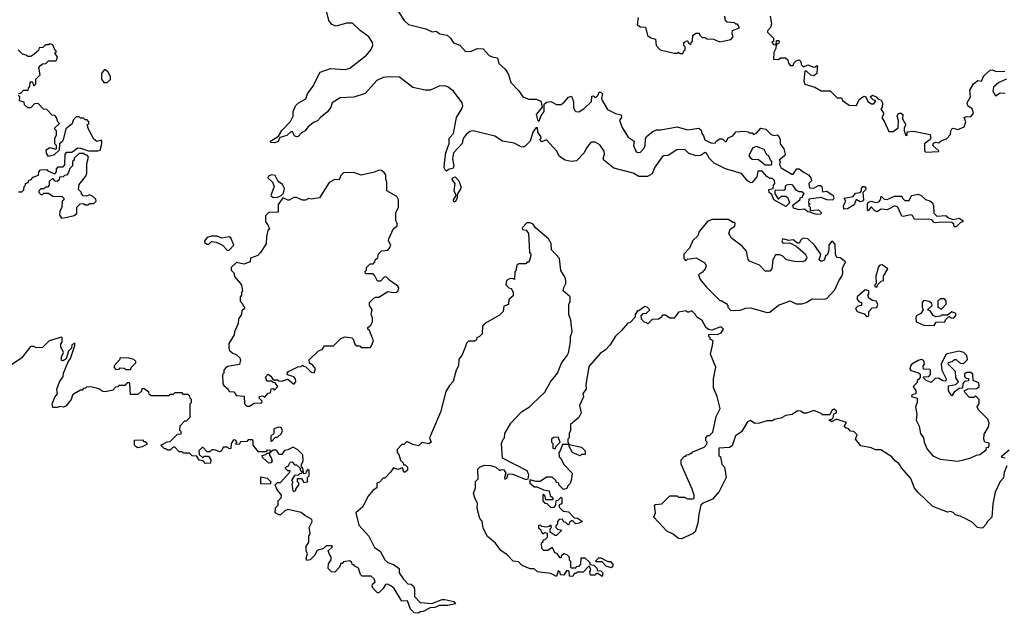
# Model space of a CAD drawing. Extents: x 2494106 to 2685573, y 758056 to 915185.
# Tile 370 of 507: x 2620470 to 2627172, y 837620 to 841661. Entities that reach past the tile are written whole.
import ezdxf

# ---------------------------------------------------------------- set-up
doc = ezdxf.new("R2010")
doc.units = 0

msp = doc.modelspace()

# ---------------------------------------------------------------- linework, layer by layer
at = {"layer": '0CON05XD'}
for points in [[(2625923, 840337), (2625896.4, 840333.6), (2625878.3, 840338.3), (2625851.7, 840351.7), (2625835, 840352.5), (2625811.7, 840371.7), (2625775, 840366.2), (2625737, 840377), (2625731.7, 840398.3), (2625780, 840435), (2625785, 840450), (2625798.3, 840451.7), (2625800, 840465), (2625810, 840475), (2625795, 840490), (2625775, 840490), (2625755, 840500), (2625733.6, 840533.6), (2625715, 840538.8), (2625690, 840535), (2625680, 840525), (2625680, 840505), (2625671.7, 840498.3), (2625615, 840500), (2625610, 840495), (2625610, 840475), (2625631.7, 840441.7), (2625638.3, 840441.7), (2625655, 840460), (2625685, 840460), (2625698.3, 840448.3), (2625710, 840415), (2625685, 840390), (2625602.5, 840435), (2625590, 840470), (2625572.5, 840485), (2625570, 840505), (2625598.3, 840511.7), (2625600, 840535), (2625610, 840545), (2625607, 840567), (2625595, 840580), (2625575, 840580), (2625555, 840592.5), (2625525, 840630), (2625495, 840630), (2625488.3, 840591.7), (2625456.4, 840553.6), (2625445, 840550), (2625425, 840563.3), (2625382.7, 840612.7), (2625275, 840646.7), (2625196.7, 840685), (2625165.9, 840715.9), (2625145, 840752.5), (2625136.1, 840756.1), (2625103.9, 840736.1), (2625075, 840733.3), (2625025, 840750), (2624998, 840778), (2624944.1, 840775.9), (2624885, 840736.2), (2624855, 840734), (2624843.4, 840726.6), (2624792.5, 840657.5), (2624775, 840612.5), (2624743, 840593), (2624683.3, 840593.3), (2624645, 840616.2), (2624515, 840650), (2624446.2, 840705), (2624441.2, 840715), (2624450, 840745), (2624448.8, 840765), (2624418.7, 840808.7), (2624387.4, 840827.4), (2624365, 840826.7), (2624351.1, 840818.9), (2624325.8, 840785), (2624312.5, 840755), (2624260.2, 840699.8), (2624224.3, 840695.7), (2624183.8, 840705), (2624145, 840730), (2624125, 840767.5), (2624055, 840842.5), (2624025, 840830), (2624010, 840845), (2624020, 840855), (2624017.5, 840865), (2623996.7, 840895), (2623995.5, 840925.5), (2623985, 840928), (2623962, 840895), (2623945.5, 840834.5), (2623910.3, 840799.7), (2623896.1, 840793.9), (2623884.2, 840794.2), (2623835, 840819.2), (2623756.2, 840835), (2623705, 840868.5), (2623556.8, 840903.2), (2623535, 840898.6), (2623509.7, 840880.3), (2623488.3, 840851.7), (2623482.2, 840817.8), (2623423.8, 840755), (2623416.4, 840713.6), (2623425.8, 840665), (2623420, 840650), (2623388.3, 840641.7), (2623375, 840630), (2623365, 840640), (2623360, 840655), (2623363.3, 840705), (2623371.2, 840755), (2623393, 840817), (2623394, 840855), (2623423.9, 840886.1), (2623444.3, 840995), (2623479.4, 841055), (2623485.8, 841075), (2623482.5, 841095), (2623423.2, 841173.2), (2623385, 841204.2), (2623365, 841210), (2623325, 841208.1), (2623265, 841181.9), (2623230.3, 841180.3), (2623145, 841200), (2623055, 841268.8), (2622985, 841272.5), (2622945, 841267.5), (2622902.1, 841247.9), (2622820.7, 841159.3), (2622745, 841134), (2622651.7, 841128.3), (2622597.5, 841095), (2622587.1, 841065), (2622565, 841033.8), (2622517.5, 840995), (2622496.8, 840973.2), (2622469.5, 840960.5), (2622430.5, 840929.5), (2622412.5, 840905), (2622388.3, 840891.7), (2622365, 840866.7), (2622353.3, 840863.3), (2622340, 840870), (2622326.4, 840896.4), (2622315, 840897.5), (2622288.3, 840871.7), (2622241.7, 840858.3), (2622228.3, 840831.7), (2622205, 840823.3), (2622180, 840825), (2622177.5, 840835), (2622231.7, 840868.3), (2622255, 840907.5), (2622313.3, 840966.7), (2622332.5, 841005), (2622331.2, 841035), (2622346.7, 841075), (2622365, 841092.5), (2622418.3, 841121.7), (2622430, 841155), (2622466.2, 841205), (2622515, 841302.5), (2622585, 841328.8), (2622685, 841322), (2622718.3, 841331.7), (2622829.7, 841420.3), (2622860, 841455), (2622873.8, 841485), (2622871.2, 841505), (2622846, 841545), (2622786.9, 841586.9), (2622735, 841636), (2622695, 841638), (2622625, 841616.7), (2622595, 841627.5), (2622573.3, 841655), (2622546, 841766)], [(2623049.2, 841715), (2623086.2, 841655), (2623117.3, 841627.3), (2623235, 841598.8), (2623278.3, 841578.3), (2623305, 841582.5), (2623330, 841565), (2623380, 841555), (2623402.5, 841535), (2623423.6, 841503.6), (2623465, 841487.5), (2623505, 841443.8), (2623545, 841446.7), (2623585, 841464), (2623625, 841463.3), (2623665, 841418), (2623685, 841408), (2623722, 841402), (2623731.5, 841361.5), (2623775, 841323.8), (2623797, 841287), (2623813.4, 841233.4), (2623867.3, 841177.3), (2623895, 841136.7), (2623935, 841118.8), (2623985, 841120.8), (2624017.3, 841107.3), (2624027.5, 841065), (2623986.7, 841015), (2623995, 840980), (2624005, 840970), (2624020.3, 841009.7), (2624040, 841035), (2624040, 841085), (2624055, 841100), (2624085, 841104), (2624124.4, 841084.4), (2624155, 841083.8), (2624179.3, 841100.7), (2624205, 841132.5), (2624225, 841140), (2624240, 841105), (2624240, 841065), (2624246.7, 841045), (2624255, 841036.7), (2624275, 841034), (2624310, 841055), (2624363.3, 841105), (2624365, 841140), (2624375, 841142.5), (2624385, 841133.3), (2624395, 841133.3), (2624406.2, 841143.8), (2624413.3, 841166.7), (2624425, 841167.5), (2624437.5, 841155), (2624430, 841125), (2624433.3, 841115), (2624470.5, 841050.5), (2624525, 841022), (2624563.6, 841013.6), (2624566.7, 840995), (2624553.8, 840975), (2624572.3, 840922.3), (2624610.7, 840860.7), (2624652.5, 840835), (2624648, 840805), (2624663.8, 840765), (2624675, 840757.5), (2624695, 840759.2), (2624719.2, 840785), (2624728, 840805), (2624729.3, 840850.7), (2624736.2, 840865), (2624779.3, 840900.7), (2624805, 840910), (2624835, 840910), (2624945, 840932.5), (2625015, 840910), (2625093, 840923), (2625108.3, 840908.3), (2625112.5, 840885), (2625125, 840870), (2625133.6, 840843.6), (2625175, 840822.5), (2625205, 840820), (2625210, 840835), (2625235, 840850), (2625255, 840850), (2625271.7, 840831.7), (2625278.3, 840831.7), (2625292.5, 840857.5), (2625325, 840870), (2625345, 840896.7), (2625403, 840903), (2625427.5, 840897.5), (2625435, 840890), (2625455, 840890), (2625465, 840880), (2625488.3, 840891.7), (2625515, 840922.5), (2625550, 840915), (2625585, 840880), (2625605, 840872.5), (2625625, 840877.5), (2625635, 840870), (2625646.7, 840845), (2625647.5, 840815), (2625671.7, 840781.7), (2625680, 840745), (2625676.7, 840735), (2625640, 840705), (2625647.5, 840695), (2625642.5, 840675), (2625652.3, 840652.3), (2625725, 840610), (2625735, 840610), (2625760, 840645), (2625775, 840646.7), (2625809.5, 840619.5), (2625840, 840605), (2625856.2, 840585), (2625860, 840565), (2625842.5, 840545), (2625847, 840517), (2625875, 840513.3), (2625908.3, 840531.7), (2625921.7, 840531.7), (2625930, 840525), (2625935, 840490), (2625965, 840493.3), (2626006.7, 840465), (2626012.5, 840445), (2626005, 840433.3), (2625963.6, 840433.6), (2625925, 840450), (2625841.7, 840438.3), (2625840, 840415), (2625850, 840405), (2625840, 840395), (2625850, 840385), (2625851.7, 840361.7), (2625907, 840367), (2625927, 840347), (2625923, 840337)], [(2624680, 841675), (2624672.5, 841625), (2624695, 841612.5), (2624730, 841610), (2624743, 841553), (2624765, 841537.5), (2624798.3, 841528.3), (2624802.5, 841485), (2624830, 841455), (2624925, 841432.5), (2624947, 841433), (2624955, 841440), (2624965, 841430), (2624985, 841430), (2624991.7, 841448.3), (2625000, 841455), (2625000, 841475), (2624990, 841485), (2624990, 841505), (2625015, 841520), (2625021.7, 841501.7), (2625037.5, 841492.5), (2625041.7, 841508.3), (2625050, 841515), (2625052.5, 841555), (2625075, 841570), (2625095, 841570), (2625100, 841555), (2625115, 841540), (2625135, 841540), (2625145, 841530), (2625191.7, 841528.3), (2625235, 841510), (2625310, 841525), (2625327.5, 841545), (2625320, 841565), (2625321.7, 841588.3), (2625370, 841605), (2625355, 841630), (2625345, 841630), (2625335, 841640), (2625285, 841643.3), (2625273.6, 841653.6), (2625270, 841685)], [(2625577.5, 841685), (2625586.4, 841633.6), (2625581.7, 841608.3), (2625560, 841585), (2625560, 841575), (2625600, 841535), (2625600, 841515), (2625590, 841505), (2625601.7, 841491.7), (2625620, 841490), (2625621.7, 841518.3), (2625635, 841520), (2625640, 841515), (2625638.3, 841501.7), (2625620, 841490), (2625617.5, 841465), (2625603, 841437), (2625601.7, 841391.7), (2625635, 841390), (2625648.3, 841401.7), (2625681.7, 841401.7), (2625698.3, 841388.3), (2625702.5, 841365), (2625715, 841350), (2625735, 841350), (2625740, 841365), (2625755, 841380), (2625775, 841387.5), (2625787, 841377), (2625790, 841355), (2625805, 841340), (2625835, 841352.5), (2625875, 841338), (2625889.3, 841340.7), (2625895, 841350), (2625900, 841345), (2625897.5, 841332.5)], [(2620461.7, 841158.3), (2620478.3, 841161.7), (2620495, 841180), (2620528.3, 841181.7), (2620530, 841195), (2620540, 841205), (2620541.7, 841238.3), (2620558.3, 841238.3), (2620565, 841210), (2620580, 841225), (2620580, 841255), (2620610, 841285), (2620600, 841335), (2620611.7, 841348.3), (2620625, 841360), (2620648.3, 841361.7), (2620665, 841380), (2620715, 841380), (2620720, 841385), (2620727.5, 841405), (2620710, 841435), (2620720, 841445), (2620711.7, 841451.7), (2620695, 841490), (2620675, 841497.5), (2620665, 841490), (2620645, 841490), (2620628.3, 841471.7), (2620601.7, 841468.3), (2620598.3, 841451.7), (2620567, 841423), (2620545, 841410), (2620525, 841410), (2620515, 841420), (2620490, 841425), (2620460, 841455)], [(2621065, 841232.5), (2621087, 841253), (2621087.5, 841275), (2621073, 841303), (2621055, 841320), (2621045, 841320), (2621027.5, 841295), (2621027, 841257), (2621043, 841233), (2621065, 841232.5)], [(2625897.5, 841332.5), (2625895.9, 841294.1), (2625875, 841278.8), (2625855, 841283.3), (2625825, 841310), (2625815, 841310), (2625806.7, 841245), (2625815, 841222.5), (2625881.7, 841201.7), (2625925, 841176.7), (2625987, 841177), (2626035, 841130), (2626065, 841130), (2626071.7, 841111.7), (2626115, 841080), (2626165, 841077.5), (2626183.6, 841116.4), (2626215, 841140), (2626230, 841135), (2626243.6, 841103.6), (2626268.3, 841088.3), (2626285, 841087.5), (2626297.5, 841107.5), (2626280, 841115), (2626260, 841135), (2626275, 841146.7), (2626300, 841135), (2626311.7, 841121.7), (2626333, 841113), (2626342.5, 841095), (2626340, 841065), (2626332.5, 841055), (2626350, 841025), (2626350, 841015), (2626337.5, 840995), (2626357.5, 840965), (2626385, 840900), (2626415, 840900), (2626450, 840925), (2626452.5, 840975), (2626442.5, 841005), (2626450.7, 841019.3), (2626465, 841027.5), (2626482.5, 841015), (2626480, 840985), (2626502.5, 840945), (2626490, 840925), (2626490, 840905), (2626501.7, 840871.7), (2626510, 840875), (2626511.7, 840898.3), (2626555, 840902.5), (2626668.3, 840878.3), (2626672.5, 840855), (2626667.5, 840845), (2626630, 840815), (2626628.3, 840768.3), (2626638.3, 840758.3), (2626725, 840762.5), (2626727.5, 840767.5), (2626686.7, 840805), (2626690.7, 840819.3), (2626705, 840826.7), (2626727.5, 840822.5), (2626745, 840837.5), (2626779.3, 840850.7), (2626805, 840880), (2626807.5, 840905), (2626815, 840917.5), (2626825, 840922.5), (2626855, 840912.5), (2626898.3, 840931.7), (2626910, 840965), (2626900, 840995), (2626915, 841002.5), (2626945, 841000), (2626962.5, 841025), (2626953, 841053), (2626923.6, 841073.6), (2626920, 841095), (2626942.5, 841135), (2626938.3, 841181.7), (2626962.5, 841225), (2626993, 841247), (2627016.7, 841243.3), (2627031.7, 841278.3), (2627075, 841317.5), (2627089.3, 841319.3), (2627117, 841307), (2627175, 841310)], [(2627187.5, 841255), (2627135, 841232.5), (2627099.3, 841200.7), (2627093.3, 841175), (2627113, 841143), (2627145, 841162.5), (2627178.3, 841161.7)], [(2620461.7, 840488.3), (2620485, 840490), (2620498.3, 840501.7), (2620500, 840525), (2620510, 840535), (2620510, 840545), (2620528.3, 840551.7), (2620531.7, 840568.3), (2620545, 840570), (2620561.7, 840588.3), (2620598.3, 840601.7), (2620600, 840625), (2620611.7, 840638.3), (2620655, 840640), (2620661.7, 840631.7), (2620708.3, 840611.7), (2620720, 840625), (2620720, 840645), (2620731.7, 840658.3), (2620765, 840660), (2620778.3, 840671.7), (2620780, 840745), (2620791.7, 840758.3), (2620825, 840760), (2620865, 840787.5), (2620885, 840786.7), (2620938.3, 840768.3), (2621001.7, 840768.3), (2621017, 840773), (2621030, 840815), (2621030, 840835), (2621025, 840840), (2620995, 840832.5), (2620975, 840847.5), (2620937.5, 840915), (2620930, 840945), (2620940, 840955), (2620940, 840965), (2620928.3, 840978.3), (2620915, 840980), (2620905, 840990), (2620885, 840990), (2620875, 841000), (2620855, 841000), (2620833, 840977), (2620828.3, 840951.7), (2620783, 840917), (2620766.7, 840843.3), (2620760, 840830), (2620740, 840815), (2620738.3, 840771.7), (2620705, 840740), (2620665, 840730), (2620653, 840753), (2620650, 840775), (2620675, 840790), (2620715, 840780), (2620720, 840785), (2620720, 840805), (2620710, 840815), (2620710, 840855), (2620720, 840875), (2620720, 840905), (2620710, 840915), (2620710, 840925), (2620740, 840955), (2620730, 840965), (2620720, 840995), (2620708.3, 841008.3), (2620691.7, 841011.7), (2620655, 841050), (2620631.7, 841051.7), (2620595, 841090), (2620571.7, 841088.3), (2620545, 841060), (2620525, 841060), (2620501.7, 841081.7), (2620500, 841100), (2620468.3, 841108.3), (2620470, 841135), (2620460, 841145)], [(2625545, 840672.5), (2625585, 840673.3), (2625590, 840675), (2625590, 840695), (2625578.3, 840708.3), (2625570, 840735), (2625555, 840740), (2625536.4, 840776.4), (2625485, 840796.7), (2625460.7, 840789.3), (2625433.6, 840736.4), (2625442.3, 840722.3), (2625455, 840712.5), (2625499.5, 840709.5), (2625545, 840672.5)], [(2620755, 840310), (2620785, 840313.3), (2620841.7, 840328.3), (2620858.3, 840341.7), (2620860, 840385), (2620881.7, 840408.3), (2620905, 840410), (2620915, 840400), (2620935, 840400), (2620945, 840410), (2620975, 840410), (2620990, 840425), (2620988.3, 840438.3), (2620965, 840460), (2620945, 840467.5), (2620925, 840460), (2620901.7, 840461.7), (2620890, 840475), (2620890, 840485), (2620870, 840505), (2620875, 840540), (2620920, 840595), (2620927.5, 840615), (2620927, 840683), (2620937.5, 840725), (2620928.3, 840738.3), (2620915, 840740), (2620905, 840750), (2620875, 840750), (2620841.7, 840718.3), (2620840, 840705), (2620830, 840695), (2620830, 840665), (2620811.7, 840648.3), (2620800, 840615), (2620788.3, 840601.7), (2620775, 840600), (2620765, 840590), (2620741.7, 840588.3), (2620738.3, 840571.7), (2620725, 840560), (2620711.7, 840561.7), (2620698.3, 840578.3), (2620691.7, 840578.3), (2620671.7, 840558.3), (2620670, 840535), (2620658.3, 840521.7), (2620645, 840520), (2620635, 840510), (2620615, 840510), (2620600, 840495), (2620600, 840485), (2620615, 840470), (2620625, 840470), (2620635, 840480), (2620665, 840480), (2620695, 840460), (2620758.3, 840458.3), (2620770, 840445), (2620770, 840435), (2620760, 840425), (2620757.5, 840385), (2620742.5, 840355), (2620740.7, 840330.7), (2620755, 840310)], [(2622035, 839030), (2622065, 839050), (2622118.3, 839051.7), (2622120, 839065), (2622101.7, 839081.7), (2622100, 839095), (2622125, 839100), (2622138.3, 839091.7), (2622161.7, 839118.3), (2622178.3, 839121.7), (2622181.7, 839148.3), (2622195, 839150), (2622205, 839140), (2622227, 839163), (2622208.3, 839188.3), (2622195, 839190), (2622185, 839200), (2622155, 839200), (2622150, 839205), (2622150, 839215), (2622140, 839225), (2622161.7, 839248.3), (2622180, 839235), (2622195, 839210), (2622225, 839210), (2622233, 839203), (2622255, 839200), (2622295, 839213.3), (2622335, 839180), (2622350, 839195), (2622347.5, 839215), (2622335, 839230), (2622293.6, 839243.6), (2622290, 839255), (2622300, 839265), (2622363, 839297), (2622385, 839300), (2622395, 839310), (2622401.7, 839301.7), (2622418.3, 839298.3), (2622455, 839262.5), (2622475, 839257.5), (2622482.5, 839285), (2622465, 839310), (2622441.7, 839321.7), (2622440, 839345), (2622503.6, 839406.4), (2622530, 839415), (2622545, 839440), (2622605, 839440), (2622655, 839490), (2622685, 839502.5), (2622730, 839495), (2622740, 839485), (2622751.7, 839451.7), (2622765, 839440), (2622785, 839440), (2622795, 839430), (2622855, 839430), (2622865, 839440), (2622877.5, 839475), (2622850, 839545), (2622840, 839555), (2622840, 839565), (2622859.3, 839580.7), (2622872.5, 839605), (2622871.7, 839631.7), (2622862.5, 839655), (2622870, 839685), (2622850, 839715), (2622850, 839735), (2622880, 839765), (2622895, 839772.5), (2622915, 839772.5), (2622975, 839810), (2623015, 839803.3), (2623035, 839806.7), (2623046.7, 839815), (2623050, 839835), (2623045, 839847.5), (2622990, 839885), (2622965, 839910), (2622951.7, 839908.3), (2622925, 839880), (2622905, 839880), (2622888.3, 839918.3), (2622875, 839930), (2622825, 839930), (2622820, 839945), (2622830, 839955), (2622830, 839975), (2622855, 840000), (2622875, 840000), (2622888.3, 840011.7), (2622890, 840025), (2622907, 840043), (2622913, 840067), (2622931.7, 840088.3), (2622975, 840092.5), (2622987.5, 840105), (2622996.7, 840125), (2622980, 840155), (2622981.7, 840168.3), (2623015, 840240), (2623040, 840255), (2623040, 840275), (2623030, 840295), (2623030, 840345), (2623047.5, 840385), (2623047.5, 840435), (2623036.4, 840456.4), (2622970, 840495), (2622970, 840555), (2622962.5, 840575), (2622962.5, 840605), (2622951.7, 840621.7), (2622933.9, 840633.9), (2622913.9, 840636.1), (2622885, 840623.3), (2622795, 840602.5), (2622745, 840620), (2622675, 840617.5), (2622655, 840600), (2622645, 840570), (2622615, 840572.5), (2622577, 840553), (2622511.7, 840448.3), (2622455, 840440), (2622435, 840442.5), (2622415, 840432.5), (2622395, 840432.5), (2622355, 840450), (2622335, 840450), (2622305, 840432.5), (2622295, 840432.5), (2622261.7, 840448.3), (2622228.3, 840401.7), (2622228.3, 840351.7), (2622165, 840347.5), (2622142.5, 840325), (2622142.5, 840285), (2622160, 840265), (2622170, 840235), (2622160, 840225), (2622150, 840185), (2622147.5, 840135), (2622110, 840075), (2622090, 840055), (2622041.7, 840038.3), (2622038.3, 840011.7), (2621995, 839997.5), (2621945, 840007.5), (2621910, 839975), (2621910, 839955), (2621927, 839937), (2621933, 839913), (2621980, 839855), (2621987.5, 839815), (2621980, 839805), (2621980, 839785), (2621970, 839775), (2621970, 839745), (2621990, 839725), (2621990, 839715), (2622000, 839705), (2622000, 839695), (2621981.7, 839678.3), (2621980, 839655), (2621960, 839625), (2621957, 839593), (2621933, 839537), (2621930, 839515), (2621893.6, 839456.4), (2621892.5, 839425), (2621898.3, 839408.3), (2621920.7, 839390.7), (2621942.5, 839382.5), (2621969.2, 839359.2), (2621973.8, 839345), (2621967, 839313), (2621885, 839300), (2621871.7, 839288.3), (2621860, 839275), (2621860, 839255), (2621850, 839245), (2621853, 839183), (2621860, 839170), (2621890, 839145), (2621895, 839130), (2621927, 839127), (2621940, 839115), (2621943, 839103), (2621998.3, 839098.3), (2622000, 839045), (2622015, 839030), (2622035, 839030)], [(2622195, 840450), (2622225, 840452.5), (2622248.3, 840461.7), (2622265, 840480), (2622271.7, 840511.7), (2622259.3, 840539.3), (2622229.3, 840559.3), (2622209.7, 840599.7), (2622185, 840604), (2622163.3, 840595), (2622160, 840585), (2622190, 840555), (2622202.5, 840525), (2622180, 840465), (2622195, 840450)], [(2623435, 840420), (2623425, 840420), (2623422, 840435), (2623440, 840465), (2623427.5, 840495), (2623433.3, 840545), (2623412.5, 840575), (2623423, 840587), (2623435, 840590), (2623460, 840565), (2623472.5, 840525), (2623472.5, 840515), (2623448.3, 840471.7), (2623447.5, 840445), (2623435, 840420)], [(2626080, 840370), (2626077.5, 840395), (2626092.5, 840425), (2626082.5, 840445), (2626142.5, 840457.5), (2626159.3, 840480.7), (2626190, 840485), (2626200, 840495), (2626200, 840515), (2626210, 840525), (2626220, 840525), (2626230, 840515), (2626230, 840505), (2626210, 840485), (2626213.3, 840435), (2626207.5, 840425), (2626190.7, 840420.7), (2626163, 840437), (2626150, 840400), (2626105, 840372.5), (2626080, 840370)], [(2626845, 840250), (2626831.7, 840251.7), (2626828.3, 840268.3), (2626815, 840280), (2626735, 840282.5), (2626705, 840277.5), (2626695, 840280), (2626678.8, 840298.8), (2626653.6, 840303.6), (2626560, 840300), (2626547, 840327), (2626533, 840333), (2626485, 840320), (2626475, 840322.5), (2626447.5, 840385), (2626427, 840393), (2626375, 840366.7), (2626335, 840370), (2626305, 840353.3), (2626290, 840360), (2626265, 840387.5), (2626245, 840360), (2626240, 840365), (2626240, 840405), (2626245, 840417.5), (2626263.9, 840426.1), (2626297, 840417), (2626318.3, 840421.7), (2626330, 840435), (2626335, 840460), (2626355, 840440), (2626375, 840437.5), (2626425, 840460), (2626475, 840460), (2626480, 840445), (2626495, 840430), (2626525, 840430), (2626540, 840465), (2626585, 840474), (2626606.2, 840465), (2626635, 840436.7), (2626665, 840428.8), (2626682.5, 840415), (2626690, 840395), (2626693, 840343), (2626713, 840323), (2626775, 840327.5), (2626793, 840313), (2626825, 840300), (2626865, 840310), (2626890, 840295), (2626890, 840285), (2626875, 840280), (2626845, 840250)], [(2624152.5, 838675), (2624175, 838632.5), (2624230, 838575), (2624227, 838533), (2624217, 838503), (2624201.7, 838488.3), (2624195, 838470), (2624171.7, 838461.7), (2624140, 838495), (2624140, 838505), (2624125, 838510), (2624120, 838525), (2624095, 838547.5), (2624055, 838547.5), (2624011.7, 838518.3), (2623985, 838517.5), (2623942.5, 838527.5), (2623942.5, 838505), (2623975, 838480), (2623991.7, 838481.7), (2624035, 838460), (2624073, 838453), (2624081.2, 838421.2), (2624100, 838405), (2624098.3, 838391.7), (2624051.7, 838391.7), (2624047, 838417), (2624035, 838430), (2624030, 838425), (2624030, 838385), (2624045, 838370), (2624058.3, 838368.3), (2624085, 838340), (2624108.3, 838341.7), (2624120, 838355), (2624121.7, 838388.3), (2624135, 838390), (2624155, 838410), (2624160, 838405), (2624160, 838365), (2624141.7, 838358.3), (2624141.7, 838341.7), (2624170, 838315), (2624205, 838310), (2624245, 838270), (2624267, 838267), (2624300, 838245), (2624277, 838233), (2624255, 838230), (2624235, 838250), (2624225, 838250), (2624211.7, 838238.3), (2624205, 838220), (2624188.3, 838238.3), (2624175, 838240), (2624165, 838260), (2624141.7, 838258.3), (2624130, 838245), (2624131.7, 838228.3), (2624120, 838215), (2624120, 838205), (2624131.7, 838191.7), (2624160, 838185), (2624125, 838150), (2624115, 838150), (2624081.7, 838171.7), (2624080, 838195), (2624090, 838205), (2624085, 838220), (2624075, 838210), (2624055, 838207.5), (2624025, 838210), (2624015, 838220), (2624001.7, 838218.3), (2624001.7, 838201.7), (2624018.3, 838188.3), (2624020, 838175), (2624031.7, 838161.7), (2624045, 838170), (2624060, 838165), (2624060, 838135), (2624045, 838120), (2624031.7, 838118.3), (2624030, 838105), (2624020, 838095), (2624023, 838063), (2624035, 838050), (2624065, 838050), (2624095, 838070), (2624110, 838035), (2624125, 838030), (2624145, 838000), (2624155, 838000), (2624160, 838015), (2624173, 838027), (2624197, 838017), (2624210, 838005), (2624210, 837985), (2624220, 837975), (2624220, 837935), (2624225, 837930), (2624255, 837930), (2624261.7, 837938.3), (2624278.3, 837941.7), (2624290, 837955), (2624291.7, 837998.3), (2624317, 837997), (2624350, 837965), (2624351.7, 837951.7), (2624378.3, 837948.3), (2624400, 837925), (2624401.7, 837911.7), (2624425, 837910), (2624440, 837895), (2624435, 837870), (2624405, 837890), (2624395, 837890), (2624385, 837880), (2624355, 837880), (2624350, 837905), (2624357.5, 837915), (2624348.3, 837938.3), (2624341.7, 837938.3), (2624305, 837900), (2624265, 837900), (2624255, 837890), (2624245, 837890), (2624235, 837870), (2624211.7, 837871.7), (2624210, 837905), (2624205, 837910), (2624191.7, 837908.3), (2624175, 837880), (2624151.7, 837881.7), (2624148.3, 837898.3), (2624135, 837910), (2624125, 837870), (2624085, 837890), (2623995, 837902.5), (2623971.7, 837921.7), (2623943.6, 837923.6), (2623890, 837945), (2623865, 837970), (2623830, 837975), (2623788.3, 838018.3), (2623745, 838047.5), (2623708.3, 838098.3), (2623655, 838142.5), (2623625, 838200), (2623617, 838247), (2623602.5, 838265), (2623583.6, 838333.6), (2623587, 838367), (2623567.5, 838405), (2623560, 838435), (2623572.5, 838475), (2623573, 838517), (2623590, 838535), (2623588.3, 838601.7), (2623605, 838617.5), (2623635, 838627.5), (2623675, 838626.7), (2623710, 838615), (2623735, 838592.5), (2623755, 838600), (2623765, 838597.5), (2623780, 838575), (2623770, 838545), (2623773, 838533), (2623785, 838540), (2623795, 838570), (2623827.5, 838567.5), (2623915, 838530), (2623930, 838535), (2623936.4, 838563.6), (2623925, 838590), (2623757.5, 838675), (2623750, 838775), (2623760, 838805), (2623770, 838815), (2623772.5, 838845), (2623812.5, 838915), (2623885, 838992.5), (2623940, 839025), (2623960, 839045), (2624043.6, 839126.4), (2624082.5, 839195), (2624130, 839255), (2624157.7, 839322.3), (2624197.5, 839375), (2624206.4, 839393.6), (2624220, 839465), (2624220, 839505), (2624230, 839535), (2624222.5, 839615), (2624207.5, 839655), (2624207, 839723), (2624216.4, 839743.6), (2624217.5, 839775), (2624170, 839815), (2624173, 839837), (2624187.5, 839865), (2624187.5, 839885), (2624182.5, 839905), (2624153.6, 839953.6), (2624143.3, 840035), (2624090, 840095), (2624087, 840137), (2624069.3, 840169.3), (2623980, 840245), (2623965, 840270), (2623945, 840277.5), (2623923, 840277), (2623890, 840245), (2623891.7, 840231.7), (2623917, 840227), (2623932.5, 840205), (2623940, 840075), (2623950, 840065), (2623947.5, 840045), (2623935, 840010), (2623925, 840010), (2623915, 840000), (2623868.3, 839998.3), (2623855, 839990), (2623847, 839953), (2623840, 839945), (2623838.3, 839891.7), (2623825, 839900), (2623805, 839897.5), (2623782.5, 839885), (2623780, 839855), (2623800, 839835), (2623815, 839830), (2623830, 839805), (2623828.3, 839781.7), (2623800, 839755), (2623798.3, 839721.7), (2623765, 839710), (2623760, 839675), (2623735, 839650), (2623637, 839593), (2623620, 839575), (2623618.3, 839521.7), (2623598.3, 839501.7), (2623581.7, 839498.3), (2623578.3, 839481.7), (2623567.5, 839472.5), (2623525, 839472.5), (2623511.7, 839458.3), (2623503.8, 839436.2), (2623480, 839375), (2623459.2, 839350.8), (2623456.2, 839305), (2623440, 839275), (2623421.7, 839198.3), (2623395, 839170), (2623370.7, 839129.3), (2623335, 838990), (2623260, 838815), (2623270, 838785), (2623255, 838772.5), (2623208.3, 838781.7), (2623185, 838760), (2623145, 838770), (2623105, 838790), (2623085, 838770), (2623071.7, 838768.3), (2623040, 838735), (2623040, 838715), (2623051.7, 838701.7), (2623063, 838663), (2623080, 838645), (2623081.7, 838631.7), (2623095, 838630), (2623110, 838615), (2623110, 838595), (2623095, 838580), (2623085, 838580), (2623075, 838610), (2623045, 838600), (2623015, 838610), (2622995, 838580), (2622955, 838540), (2622945, 838540), (2622918.3, 838511.7), (2622900, 838505), (2622900, 838475), (2622875, 838457.5), (2622840, 838415), (2622806.7, 838345), (2622757.5, 838305), (2622779.3, 838219.3), (2622846.1, 838146.1), (2622885, 838067.5), (2622923, 838043), (2622955, 837983.3), (2622976.4, 837966.4), (2623015, 837953.3), (2623052.5, 837925), (2623053.3, 837895), (2623081.7, 837851.7), (2623111.7, 837821.7), (2623135, 837817.5), (2623150, 837805), (2623157.5, 837785), (2623157.5, 837735), (2623195, 837693.3), (2623275, 837687.5), (2623345, 837713.3), (2623365, 837713.8), (2623425, 837701.2), (2623437.5, 837685), (2623385, 837672.5), (2623325, 837673.8), (2623295, 837658.8), (2623265, 837656.2), (2623217, 837633), (2623195, 837630), (2623185, 837620), (2623155, 837622.5), (2623129.3, 837649.3), (2623110, 837705), (2623071.7, 837701.7), (2623018.3, 837788.3), (2622997, 837807), (2622975, 837817.5), (2622960, 837815), (2622945, 837790), (2622915, 837760), (2622905, 837760), (2622875, 837790), (2622870, 837805), (2622871.7, 837818.3), (2622890, 837835), (2622882.5, 837855), (2622861.7, 837871.7), (2622801.7, 837871.7), (2622790, 837885), (2622776.4, 837926.4), (2622750.7, 837940.7), (2622745, 837950), (2622735, 837950), (2622728.3, 837968.3), (2622717, 837977), (2622675, 837970), (2622665, 837960), (2622655, 837960), (2622647, 837933), (2622615, 837900), (2622591.7, 837901.7), (2622570, 837925), (2622573, 837957), (2622590, 837985), (2622590, 838005), (2622580, 838015), (2622570, 838045), (2622598.3, 838071.7), (2622595, 838080), (2622555, 838080), (2622538.3, 838061.7), (2622495, 838047.5), (2622476.4, 838013.6), (2622446.4, 837983.6), (2622425, 837980), (2622420, 837995), (2622430, 838025), (2622420, 838045), (2622420, 838075), (2622437.5, 838105), (2622437.5, 838145), (2622447.5, 838165), (2622440, 838205), (2622460, 838245), (2622458.3, 838258.3), (2622410, 838285), (2622387, 838307), (2622295, 838327.5), (2622275, 838317.5), (2622245, 838290), (2622235, 838290), (2622210, 838305), (2622211.7, 838338.3)], [(2625558.3, 839668.3), (2625575, 839670), (2625635, 839716.7), (2625715, 839746.7), (2625755, 839726.7), (2625793.6, 839726.4), (2625823.9, 839736.1), (2625865, 839760), (2625945, 839757.5), (2625965, 839763.3), (2626018.3, 839821.7), (2626046, 839884), (2626066.7, 839915), (2626072.5, 839935), (2626070.7, 839969.3), (2626091.7, 840011.7), (2626055, 840040), (2626033, 840043), (2626022.5, 840065), (2626021.7, 840131.7), (2626005, 840150), (2625995, 840150), (2625977.5, 840125), (2625977.5, 840092.5), (2625968.3, 840061.7), (2625955, 840050), (2625945.5, 840024.5), (2625925, 840015.8), (2625912.5, 840025), (2625922.5, 840065), (2625880, 840125), (2625835, 840170), (2625805, 840172.5), (2625790, 840165), (2625775, 840140), (2625765, 840140), (2625735, 840162.5), (2625705, 840157.5), (2625665, 840170), (2625657.5, 840155), (2625665, 840140), (2625711.7, 840141.7), (2625755, 840120), (2625817.1, 840067.1), (2625828, 840045), (2625825.9, 840034.1), (2625815, 840020), (2625795, 840012), (2625744.1, 840014.1), (2625690, 840025), (2625665, 840050), (2625645, 840060), (2625615, 840060), (2625597.5, 840025), (2625590, 839965), (2625575, 839950), (2625545, 839950), (2625505, 839990), (2625437, 840017), (2625428.3, 840028.3), (2625417.5, 840085), (2625388.6, 840118.6), (2625314.3, 840174.3), (2625296.7, 840205), (2625306.1, 840233.9), (2625337.5, 840255), (2625340, 840275), (2625335, 840280), (2625325, 840280), (2625295, 840300), (2625185, 840300), (2625155, 840290), (2625095, 840220), (2625085, 840190), (2625053, 840157), (2625030, 840105), (2624990, 840065), (2624990, 840035), (2625005, 840020), (2625015, 840030), (2625075, 840040), (2625133.8, 840005), (2625143.8, 839985), (2625135.9, 839964.1), (2625117.7, 839942.3), (2625090, 839925), (2625103, 839893), (2625145, 839840), (2625235, 839750), (2625245, 839750), (2625278.3, 839728.3), (2625290, 839715), (2625290, 839705), (2625311.7, 839681.7), (2625375, 839682.5), (2625413, 839697), (2625445, 839700), (2625558.3, 839668.3)], [(2621885, 840090), (2621895, 840092.5), (2621927.5, 840125), (2621907.5, 840175), (2621895, 840182.5), (2621845, 840172.5), (2621815, 840187.5), (2621775, 840187.5), (2621745, 840177.5), (2621727.5, 840155), (2621727.5, 840145), (2621747, 840133), (2621757, 840133), (2621775, 840150), (2621807, 840147), (2621850, 840125), (2621885, 840090)], [(2626305, 839840), (2626311.7, 839858.3), (2626335, 839880), (2626350, 839885), (2626350, 839915), (2626380, 839965), (2626341.7, 839991.7), (2626325, 839990), (2626315, 839977.5), (2626297.5, 839915), (2626300, 839865), (2626290, 839855), (2626290, 839845), (2626305, 839840)], [(2626235, 839640), (2626245, 839642.5), (2626250, 839645), (2626250, 839675), (2626271.7, 839698.3), (2626305, 839702.5), (2626311.2, 839725), (2626300, 839745), (2626275, 839750), (2626250, 839765), (2626242.5, 839785), (2626250, 839795), (2626250, 839815), (2626225, 839822.5), (2626170, 839775), (2626170, 839755), (2626185, 839740), (2626200, 839735), (2626200, 839715), (2626175, 839710), (2626160, 839695), (2626170, 839675), (2626218.3, 839658.3), (2626235, 839640)], [(2626695, 839580), (2626708.3, 839601.7), (2626767, 839603), (2626771.7, 839618.3), (2626795, 839640), (2626815, 839630), (2626828.3, 839631.7), (2626841.7, 839648.3), (2626841.7, 839661.7), (2626815, 839672.5), (2626785, 839650), (2626745, 839650), (2626737.5, 839642.5), (2626705, 839637.5), (2626687, 839647), (2626668.3, 839678.3), (2626650, 839685), (2626680, 839715), (2626678.3, 839728.3), (2626661.7, 839741.7), (2626625, 839750), (2626612.5, 839735), (2626612.5, 839705), (2626620, 839685), (2626605, 839660), (2626573.3, 839645), (2626568.8, 839625), (2626573.3, 839605), (2626625, 839582.5), (2626695, 839580)], [(2626745, 839690), (2626777.5, 839725), (2626777, 839747), (2626765, 839760), (2626735, 839760), (2626720, 839745), (2626720, 839705), (2626745, 839690)], [(2627190, 838625), (2627170.7, 838579.3), (2627167.7, 838542.3), (2627143.8, 838516.2), (2627110, 838445), (2627093.9, 838366.1), (2627087.5, 838275), (2627057.5, 838245), (2627047.5, 838225), (2627025, 838202.5), (2627015, 838200), (2626990, 838205), (2626955, 838237.5), (2626915, 838261.2), (2626872.3, 838282.3), (2626839.3, 838289.3), (2626825, 838306.7), (2626805, 838312.5), (2626785, 838307.5), (2626685, 838346.7), (2626585, 838442.5), (2626561.7, 838471.7), (2626535, 838537.5), (2626475, 838607.5), (2626455, 838640), (2626432.5, 838655), (2626407.5, 838685), (2626331.7, 838731.7), (2626295, 838732.5), (2626267, 838747), (2626195, 838760), (2626160, 838805), (2626170, 838835), (2626148.3, 838858.3), (2626125, 838860), (2626108.3, 838878.3), (2626095, 838880), (2626081.7, 838891.7), (2626098.3, 838918.3), (2626035, 838940), (2626025, 838940), (2625995, 838922.5), (2625981.7, 838931.7), (2625981.7, 838938.3), (2625995, 838940), (2626008.3, 838951.7), (2626011.7, 838978.3), (2626030, 838985), (2626030, 838995), (2626015, 839010), (2626000, 839005), (2625985, 838970), (2625935, 838970), (2625925, 838980), (2625875, 839000), (2625825, 838982.5), (2625805, 838982.5), (2625787, 838997), (2625765, 838997.5), (2625727, 838973), (2625685, 838967.5), (2625651.7, 838948.3), (2625605, 838940), (2625595, 838930), (2625555, 838930), (2625505, 838913.3), (2625475, 838912.5), (2625445, 838932.5), (2625425, 838922.5), (2625383.3, 838855), (2625341.7, 838828.3), (2625319.3, 838760.7), (2625301.7, 838748.3), (2625230, 838745), (2625230, 838695), (2625240, 838685), (2625250, 838635), (2625267.5, 838615), (2625280, 838545), (2625231.2, 838448.8), (2625185, 838396.7), (2625121.2, 838368.8), (2625107.5, 838355), (2625092.5, 838295), (2625087, 838233), (2625067.5, 838175), (2625055, 838162.5), (2624975, 838126.7), (2624955, 838130), (2624918.3, 838158.3), (2624875, 838178.8), (2624786.7, 838275), (2624797.5, 838305), (2624790, 838355), (2624798.3, 838361.7), (2624840, 838365), (2624895, 838420), (2624945, 838420), (2624955, 838410), (2624995, 838410), (2625015, 838400), (2625055, 838400), (2625060, 838405), (2625060, 838425), (2625047.5, 838465), (2624972.5, 838635), (2624972.5, 838665), (2624995, 838690), (2625005, 838690), (2625011.7, 838698.3), (2625025, 838700), (2625035, 838710), (2625045, 838710), (2625051.7, 838718.3), (2625128.3, 838751.7), (2625148.3, 838771.7), (2625150, 838785), (2625140, 838795), (2625140, 838815), (2625155, 838830), (2625165, 838830), (2625187, 838853), (2625210.7, 838959.3), (2625237.5, 839015), (2625217.5, 839095), (2625192.5, 839155), (2625192.5, 839215), (2625207.5, 839295), (2625172.5, 839385), (2625186.7, 839443.3), (2625190, 839475), (2625170, 839485), (2625170, 839495), (2625160, 839505), (2625161.7, 839518.3), (2625225, 839520), (2625245, 839530), (2625260, 839555), (2625247, 839567), (2625235, 839567.5), (2625181.7, 839548.3), (2625161.7, 839551.7), (2625143.6, 839563.6), (2625115, 839612.5), (2625080, 839635), (2625070, 839655), (2625045, 839680), (2625025, 839670), (2625015, 839670), (2625005, 839680), (2624955, 839670), (2624925, 839630), (2624895, 839630), (2624865, 839650), (2624845, 839650), (2624836.4, 839633.6), (2624818.3, 839621.7), (2624775, 839620), (2624745, 839590), (2624738.3, 839598.3), (2624721.7, 839601.7), (2624701.7, 839621.7), (2624700, 839645), (2624715, 839660), (2624737, 839663), (2624760, 839685), (2624740, 839705), (2624725, 839707.5), (2624685, 839680), (2624675, 839680), (2624660, 839655), (2624660, 839635), (2624625, 839600), (2624610, 839595), (2624567.5, 839545), (2624525, 839507.5), (2624486.7, 839445), (2624457, 839413), (2624422.3, 839387.7), (2624345, 839300), (2624323.3, 839175), (2624326.2, 839145), (2624303, 839117), (2624307, 839093), (2624280, 839035), (2624292.5, 838985), (2624276.4, 838953.6), (2624220, 838905), (2624220, 838865), (2624210, 838845), (2624210, 838815), (2624200, 838805), (2624200, 838785), (2624210, 838770), (2624295, 838750), (2624320, 838725), (2624318.3, 838701.7), (2624295, 838700), (2624285, 838692.5), (2624250, 838705), (2624233.3, 838715), (2624210, 838755), (2624210, 838770), (2624165, 838770), (2624150, 838725), (2624140, 838715), (2624142.5, 838685), (2624152.5, 838675)], [(2622211.7, 838338.3), (2622230, 838355), (2622230, 838385), (2622250, 838405), (2622252.5, 838425), (2622220, 838465), (2622210, 838495), (2622225, 838510), (2622245, 838510), (2622308.3, 838581.7), (2622310, 838590), (2622295, 838590), (2622280, 838605), (2622280, 838615), (2622298.3, 838621.7), (2622311.7, 838648.3), (2622325, 838650), (2622341.7, 838631.7), (2622355, 838630), (2622378.3, 838608.3), (2622380, 838595), (2622390, 838585), (2622388.3, 838571.7), (2622375, 838570), (2622365, 838560), (2622341.7, 838558.3), (2622320, 838525), (2622330, 838515), (2622322.5, 838497.5), (2622330, 838455), (2622335, 838450), (2622350, 838455), (2622350, 838465), (2622370, 838495), (2622370, 838505), (2622360, 838515), (2622361.7, 838538.3), (2622388.3, 838538.3), (2622405, 838510), (2622430, 838515), (2622430, 838545), (2622440, 838555), (2622440, 838595), (2622431.7, 838598.3), (2622420, 838585), (2622418.3, 838571.7), (2622405, 838570), (2622397.5, 838605), (2622388.3, 838618.3), (2622387.5, 838635), (2622400, 838655), (2622398.3, 838698.3), (2622363, 838733), (2622331.7, 838751.7), (2622295, 838732.5), (2622271.7, 838728.3), (2622255, 838700), (2622235, 838700), (2622230, 838715), (2622215, 838730), (2622195, 838730), (2622170, 838710), (2622170, 838695), (2622181.7, 838681.7), (2622187.5, 838655), (2622180, 838645), (2622165, 838642.5), (2622121.7, 838681.7), (2622120, 838695), (2622145, 838700), (2622155, 838710), (2622170, 838710), (2622171.7, 838718.3), (2622180, 838720), (2622178.3, 838728.3), (2622155, 838730), (2622145, 838720), (2622095, 838720), (2622060, 838765), (2622060, 838795), (2622055, 838800), (2622025, 838800), (2622015, 838790), (2621973, 838787), (2621965, 838770), (2621941.7, 838771.7), (2621948.3, 838788.3), (2621938.3, 838798.3), (2621925, 838800), (2621910, 838775), (2621908.3, 838741.7), (2621895, 838740), (2621885, 838750), (2621855, 838750), (2621848.3, 838731.7), (2621835, 838720), (2621795, 838732.5), (2621778.3, 838731.7), (2621765, 838720), (2621745, 838720), (2621718.3, 838748.3), (2621711.7, 838748.3), (2621690, 838725), (2621691.7, 838701.7), (2621715, 838680), (2621725, 838690), (2621755, 838690), (2621770, 838665), (2621768.3, 838641.7), (2621735, 838640), (2621718.3, 838658.3), (2621691.7, 838661.7), (2621675, 838690), (2621645, 838692.5), (2621625, 838710), (2621585, 838710), (2621575, 838720), (2621555, 838720), (2621525, 838750), (2621515, 838750), (2621495, 838730), (2621475, 838730), (2621465, 838740), (2621455, 838740), (2621430, 838765), (2621473, 838787), (2621495, 838790), (2621545, 838840), (2621568.3, 838841.7), (2621570, 838855), (2621560, 838865), (2621563, 838897), (2621595, 838930), (2621605, 838930), (2621615, 838940), (2621630, 838955), (2621630, 839045), (2621640, 839055), (2621640, 839075), (2621630, 839085), (2621628.3, 839098.3), (2621615, 839110), (2621585, 839110), (2621575, 839120), (2621525, 839120), (2621515, 839110), (2621495, 839110), (2621485, 839100), (2621365, 839100), (2621351.7, 839111.7), (2621350, 839125), (2621315, 839150), (2621301.7, 839148.3), (2621298.3, 839131.7), (2621275, 839110), (2621225, 839110), (2621220, 839185), (2621215, 839190), (2621201.7, 839188.3), (2621185, 839170), (2621145, 839170), (2621138.3, 839161.7), (2621121.7, 839158.3), (2621105, 839140), (2621055, 839127.5), (2621035, 839130), (2621007.7, 839147.7), (2620955, 839162.5), (2620925, 839160), (2620918.3, 839151.7), (2620905, 839150), (2620895, 839140), (2620885, 839140), (2620840, 839115), (2620830, 839105), (2620820, 839075), (2620785, 839030), (2620765, 839022.5), (2620745, 839027.5), (2620725, 839020), (2620695, 839020), (2620690, 839045), (2620709.3, 839090.7), (2620727.5, 839115), (2620723.3, 839145), (2620740, 839195), (2620767, 839233), (2620767.5, 839255), (2620799.3, 839330.7), (2620816.7, 839355), (2620845.9, 839444.1), (2620845, 839460), (2620825, 839447.5), (2620822.5, 839425), (2620802.5, 839405), (2620787, 839353), (2620765, 839337.5), (2620755, 839340), (2620753.6, 839366.4), (2620767.5, 839395), (2620750, 839435), (2620750, 839455), (2620760, 839465), (2620760, 839495), (2620755, 839500), (2620670, 839475), (2620625, 839430), (2620585, 839427.5), (2620566.4, 839436.4), (2620543.8, 839436.2), (2620483, 839357), (2620361.7, 839278.3)], [(2626855, 838656.7), (2626895, 838663.8), (2626945, 838677.5), (2626983, 838697), (2627005, 838700), (2627048.3, 838731.7), (2627051.7, 838748.3), (2627065, 838750), (2627070, 838765), (2627068.3, 838778.3), (2627040, 838785), (2627032.5, 838805), (2627035, 838840), (2627065, 838890), (2627070, 838915), (2627060.5, 838940.5), (2626997.5, 839005), (2626987.5, 839025), (2627001.7, 839048.3), (2627000, 839075), (2626975, 839100), (2626965, 839090), (2626935, 839090), (2626905, 839120), (2626900, 839135), (2626925, 839147.5), (2626985, 839150), (2627000, 839165), (2626998.3, 839188.3), (2626960, 839205), (2626958.3, 839248.3), (2626945, 839260), (2626915, 839260), (2626901.7, 839248.3), (2626901.7, 839231.7), (2626911.7, 839221.7), (2626928.3, 839218.3), (2626928.3, 839201.7), (2626901.7, 839198.3), (2626890, 839185), (2626888.3, 839151.7), (2626865, 839150), (2626830, 839125), (2626815, 839100), (2626792.5, 839135), (2626791.7, 839168.3), (2626841.7, 839178.3), (2626860, 839195), (2626843, 839223), (2626840, 839265), (2626790, 839315), (2626791.7, 839328.3), (2626817, 839333), (2626833, 839347), (2626845, 839347.5), (2626871.7, 839321.7), (2626895, 839320), (2626921.7, 839348.3), (2626917.5, 839375), (2626897.5, 839395), (2626865, 839403.3), (2626783, 839387), (2626771.7, 839378.3), (2626742.5, 839315), (2626747.5, 839275), (2626777, 839217), (2626775, 839200), (2626753, 839203), (2626725, 839220), (2626701.7, 839218.3), (2626675, 839190), (2626640, 839205), (2626620, 839225), (2626625, 839230), (2626658.3, 839231.7), (2626670, 839245), (2626670, 839275), (2626665, 839280), (2626621.7, 839281.7), (2626620, 839305), (2626630, 839315), (2626625, 839340), (2626606.7, 839346.7), (2626585, 839340), (2626542.5, 839315), (2626533.3, 839305), (2626530, 839285), (2626535, 839272.5), (2626587, 839257), (2626598.3, 839248.3), (2626600, 839225), (2626588.3, 839211.7), (2626580, 839205), (2626578.3, 839191.7), (2626552.5, 839165), (2626570, 839135), (2626570, 839115), (2626541.7, 839108.3), (2626540, 839095), (2626580, 839085), (2626580, 839055), (2626567.5, 839025), (2626577.5, 838975), (2626573.3, 838935), (2626592.5, 838895), (2626602.5, 838845), (2626622.5, 838815), (2626626.7, 838785), (2626646.4, 838736.4), (2626685, 838692.5), (2626735, 838670), (2626855, 838656.7)], [(2621225, 839280), (2621230, 839295), (2621260, 839325), (2621260, 839335), (2621247, 839347), (2621215, 839357.5), (2621155, 839360), (2621150, 839345), (2621112.5, 839305), (2621113, 839293), (2621125, 839280), (2621147, 839283), (2621155, 839290), (2621181.7, 839288.3), (2621195, 839280), (2621225, 839280)], [(2622185, 838790), (2622211.7, 838818.3), (2622225, 838820), (2622252.5, 838845), (2622260, 838865), (2622250, 838885), (2622233.6, 838886.4), (2622200, 838875), (2622200, 838845), (2622180, 838825), (2622180, 838795), (2622185, 838790)], [(2621275, 838747.5), (2621263.6, 838753.6), (2621252.5, 838765), (2621251.7, 838798.3), (2621305, 838800), (2621315, 838790), (2621325, 838790), (2621338.3, 838771.7), (2621305, 838752.5), (2621275, 838747.5)], [(2624115, 838740), (2624121.7, 838758.3), (2624150, 838785), (2624135, 838820), (2624103, 838817), (2624090, 838805), (2624090, 838785), (2624100, 838775), (2624100, 838745), (2624115, 838740)], [(2627205, 838730), (2627150, 838685), (2627178.3, 838678.3)], [(2622175, 838500), (2622111.7, 838501.7), (2622111.7, 838548.3), (2622155, 838540), (2622180, 838515), (2622175, 838500)], [(2624495, 837930), (2624461.7, 837941.7), (2624435, 837970), (2624395, 837970), (2624390, 837975), (2624413, 837997), (2624425, 837997.5), (2624472.5, 837972.5), (2624491.7, 837971.7), (2624507.5, 837955), (2624507, 837943), (2624495, 837930)]]:
    msp.add_lwpolyline(points, dxfattribs=at)

doc.saveas('drawing.dxf')
